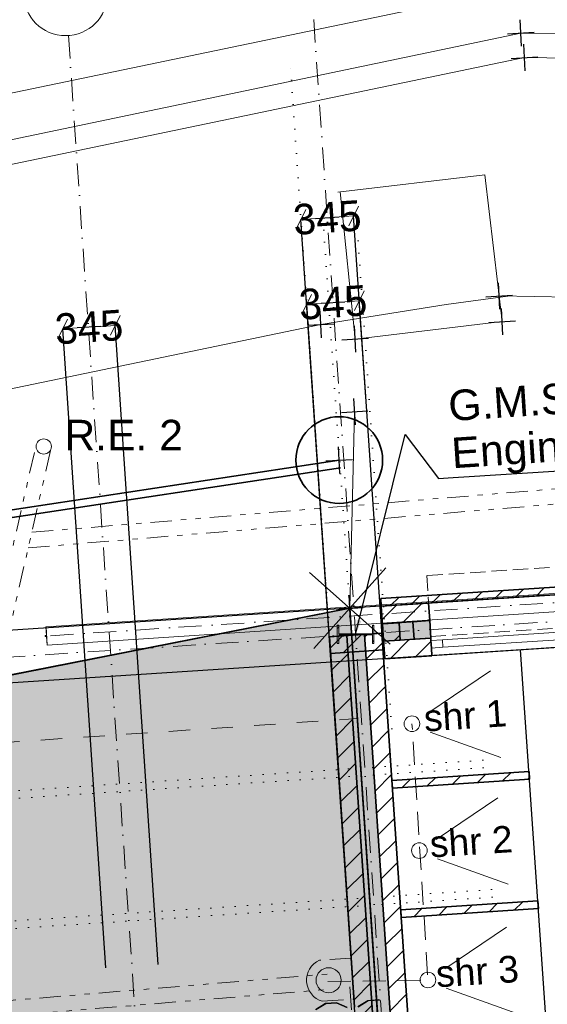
# Model space of a CAD drawing. Header units: millimetres. Extents: x -115474967 to 444143, y -74377 to 241828222.
# Tile 491 of 590: x 281954 to 285409, y 243706 to 250157. Entities that reach past the tile are written whole.
import ezdxf

# ---------------------------------------------------------------- set-up
doc = ezdxf.new("R2010")
doc.units = ezdxf.units.MM
doc.header["$MEASUREMENT"] = 0
for name, pattern in [('Dashed', [280, 140, -140]), ('Dense Dotted', [80, 0, -80]), ('Dot & Dashed', [280, 150, -60, 0, -70]), ('Hidden Line', [140, 100, -40]), ('Hidden Line copy', [230, 150, -80]), ('Triple Dashed', [390, 140, -60, 35, -60, 35, -60])]:
    doc.linetypes.add(name, pattern=pattern)
for name, color, linetype, lineweight in [('0_Pen_No__16', 9, 'Continuous', 20), ('0_Pen_No__2', 7, 'Continuous', 20), ('0_Pen_No__3', 7, 'Continuous', 15), ('A_BEAMS_Pen_No__69', 255, 'Continuous', 20), ('A_BEAMS_Pen_No__90', 255, 'Continuous', 20), ('A_COLUMNS_Pen_No__3', 7, 'Continuous', 15), ('A_SURVEY_Pen_No__1', 7, 'Continuous', 30), ('A_WALL LOAD_Pen_No__1', 7, 'Continuous', 30), ('A_WALL LOAD_Pen_No__3', 7, 'Continuous', 15), ('A_WALL LOAD_Pen_No__6', 7, 'Continuous', 5), ('B_CUT OUT_Pen_No__3', 30, 'Continuous', 15), ('BUILDING_Pen_No__161', 1, 'Continuous', 5), ('BUILDING_Pen_No__2', 7, 'Continuous', 20), ('C-GRID _Pen_No__5', 7, 'Continuous', 5), ('C_TEXT GA_Pen_No__6', 7, 'Continuous', 5), ('CABLE MANHOLE_Pen_No__15', 9, 'Continuous', 20), ('CABLE MANHOLE_Pen_No__9', 255, 'Continuous', 13), ('FENCE LINE_Pen_No__1', 7, 'Continuous', 30), ('FENCE LINE_Pen_No__15', 9, 'Continuous', 20), ('PALLISADE FENCE_Pen_No__1', 7, 'Continuous', 30), ('SEWER LINE_Pen_No__10', 9, 'Continuous', 20), ('SEWER LINE_Pen_No__6', 7, 'Continuous', 5), ('SPLITPOLE FENCE_Pen_No__2', 7, 'Continuous', 20)]:
    doc.layers.add(name, color=color, linetype=linetype, lineweight=lineweight)
for name, color, linetype, lineweight, true_color in [('0_Pen_No__7', 7, 'Continuous', 5, 0x3f3f3f), ('A_COLUMNS_Pen_No__7', 7, 'Continuous', 5, 0x3f3f3f), ('A_SURVEY_Pen_No__171', 7, 'Continuous', 0, 0xe1e1e1), ('A_WALL LOAD_Pen_No__7', 7, 'Continuous', 5, 0x3f3f3f), ('ROAD_Pen_No__7', 7, 'Continuous', 5, 0x3f3f3f), ('SEWER LINE_Pen_No__21', 7, 'Continuous', 0, 0x00ff4d)]:
    doc.layers.add(name, color=color, linetype=linetype, lineweight=lineweight, true_color=true_color)
for name, color, linetype in [('A_BEAMS', 7, 'Continuous'), ('A_COLUMNS', 7, 'Continuous'), ('C_DIMS - GA', 7, 'Continuous')]:
    doc.layers.add(name, color=color, linetype=linetype)
doc.styles.add('GENERATED_STYLE_1', font='GOTHIC.TTF')
doc.styles.add('GENERATED_STYLE_2', font='arial.ttf')
doc.dimstyles.new('GENERATED_STYLE__3', dxfattribs={"dimtxt": 200, "dimasz": 95, "dimexe": 0.18, "dimexo": 2517.243423, "dimgap": 0.09, "dimtad": 1, "dimdec": 0, "dimzin": 0, "dimdsep": 46, "dimtxsty": 'GENERATED_STYLE_1', "dimblk": 'ARROWHEAD_2', "dimblk1": 'ARROWHEAD_2', "dimblk2": 'ARROWHEAD_2', "dimcen": 0.09, "dimclrd": 7, "dimclre": 7, "dimclrt": 7, "dimadec": 0, "dimazin": 0, "dimtfac": 1, "dimtdec": 4, "dimtmove": 0, "dimatfit": 3, "dimfxl": 1, "dimtolj": 1, "dimtzin": 0, "dimarcsym": 0})
doc.dimstyles.new('GENERATED_STYLE__7', dxfattribs={"dimtxt": 200, "dimasz": 95, "dimexe": 0.18, "dimexo": 90000, "dimgap": 0.09, "dimtad": 1, "dimtih": 1, "dimtoh": 1, "dimdec": 0, "dimzin": 0, "dimdsep": 46, "dimtxsty": 'GENERATED_STYLE_1', "dimblk": 'ARROWHEAD_2', "dimblk1": 'ARROWHEAD_2', "dimblk2": 'ARROWHEAD_2', "dimcen": 0.09, "dimclrd": 7, "dimclre": 7, "dimclrt": 7, "dimadec": 0, "dimazin": 0, "dimtfac": 1, "dimtdec": 4, "dimtmove": 2, "dimatfit": 3, "dimfxl": 1, "dimtolj": 1, "dimtzin": 0, "dimarcsym": 0})
pattern_1 = [(45, (426418.63, 157469.93), (-76.89786, 76.89786), [])]
pattern_2 = [(45, (426418.63, 157469.93), (-127.27922, 127.27922), [])]

# ---------------------------------------------------------------- blocks, each defined once
blk = doc.blocks.new('IPE Beam 20[3]', base_point=(-128751.4, 89666.5))
at = {"layer": 'A_BEAMS_Pen_No__69', "color": 255, "linetype": 'Dot & Dashed', "lineweight": 20}
blk.add_line((-128741, 89667.2), (-144298.7, 88648.7), dxfattribs=at)
at = {"layer": 'A_BEAMS_Pen_No__90', "color": 255, "linetype": 'Continuous', "lineweight": 20}
for p, q in [((-128755.5, 89726.4), (-144292.2, 88709.3)), ((-128747.7, 89606.6), (-144284.4, 88589.5)), ((-144293.1, 88709.2), (-144292.2, 88709.3)), ((-144289.4, 88652.4), (-144293.1, 88709.2)), ((-144284.4, 88589.5), (-144292.2, 88709.3)), ((-144298.9, 88651.8), (-144289.4, 88652.4)), ((-144298.5, 88645.6), (-144298.9, 88651.8)), ((-144289, 88646.2), (-144298.5, 88645.6)), ((-144285.2, 88589.5), (-144289, 88646.2)), ((-144285.2, 88589.5), (-144284.4, 88589.5))]:
    blk.add_line(p, q, dxfattribs=at)
blk = doc.blocks.new('ARROWHEAD_2')
at = {"color": 0, "linetype": 'Continuous', "lineweight": 0}
for p, q in [((0, 0), (-1, 0)), ((-0.378, -0.655), (0.378, 0.655))]:
    blk.add_line(p, q, dxfattribs=at)
blk = doc.blocks.new('*D923')
at = {"layer": 'C_DIMS - GA', "color": 7, "linetype": 'Continuous', "lineweight": -2, "transparency": 16777216}
for p, q in [((282516.9, 243943.6), (282235.2, 248131.3)), ((282484.6, 248147.9), (282330, 248137.5)), ((282861.1, 243966.7), (282579.4, 248154.5))]:
    blk.add_line(p, q, dxfattribs=at)
at = {"layer": 'Defpoints', "color": 0, "linetype": 'Continuous', "transparency": 16777216}
for p in [(282235.2, 248131.1), (282685.8, 241432), (283030, 241455.1)]:
    blk.add_point(p, dxfattribs=at)
at = {"layer": 'C_DIMS - GA', "color": 7, "linetype": 'Continuous', "lineweight": -2, "transparency": 16777216, "xscale": 95, "yscale": 95, "zscale": 95}
for p, rotation in [((282235.2, 248131.1), 183.8481308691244), ((282579.4, 248154.3), 3.848130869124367)]:
    blk.add_blockref('ARROWHEAD_2', p, dxfattribs=dict(at, rotation=rotation))
at = {"layer": 'C_DIMS - GA', "color": 7, "linetype": 'Continuous', "lineweight": 5, "transparency": 16777216, "insert": (282407.3, 248142.7), "char_height": 200, "attachment_point": 5, "rotation": 3.84813, "style": 'GENERATED_STYLE_1'}
blk.add_mtext('\\A1;345', dxfattribs=at)
blk = doc.blocks.new('IPE Column 20[52]', base_point=(-35549.2, 77648.3))
at = {"layer": 'A_COLUMNS_Pen_No__7', "linetype": 'Continuous', "lineweight": 5, "true_color": 0x3f3f3f}
h = blk.add_hatch(dxfattribs=at)
h.set_pattern_fill('STEEL', color=250, style=0, pattern_type=2)
h.set_pattern_definition([(45, (0, 0), (-159.099, 159.099), []), (45, (-53.03, 53.03), (-159.099, 159.099), [])])
h.paths.add_polyline_path([(-35429, 77588.6), (-35429.4, 77708.6), (-35439.2, 77708.6), (-35439, 77651.7), (-35659.4, 77651), (-35659.6, 77707.9), (-35669.4, 77707.9), (-35669, 77587.9), (-35659.2, 77587.9), (-35659.4, 77644.8), (-35439, 77645.5), (-35438.8, 77588.6)])
at = {"layer": 'A_COLUMNS_Pen_No__3', "color": 7, "linetype": 'Continuous', "lineweight": 15}
for p, q in [((-35659.6, 77707.9), (-35669.4, 77707.9)), ((-35669.4, 77707.9), (-35669, 77587.9)), ((-35659.4, 77651), (-35659.6, 77707.9)), ((-35429.4, 77708.6), (-35439.2, 77708.6)), ((-35439.2, 77708.6), (-35439, 77651.7)), ((-35429, 77588.6), (-35429.4, 77708.6)), ((-35439, 77651.7), (-35659.4, 77651)), ((-35659.4, 77644.8), (-35439, 77645.5)), ((-35659.2, 77587.9), (-35659.4, 77644.8)), ((-35439, 77645.5), (-35438.8, 77588.6)), ((-35669, 77587.9), (-35659.2, 77587.9)), ((-35438.8, 77588.6), (-35429, 77588.6))]:
    blk.add_line(p, q, dxfattribs=at)
blk = doc.blocks.new('*D929')
at = {"layer": 'C_DIMS - GA', "color": 7, "linetype": 'Continuous', "lineweight": -2, "transparency": 16777216}
for p, q in [((285382.3, 246383.7), (281556.5, 246134)), ((281550.4, 246228.8), (281544.3, 246323.6)), ((281579.1, 245789.7), (281556.6, 246134)), ((285404.8, 246039.4), (281578.9, 245789.7)), ((281585.3, 245694.9), (281591.5, 245600.1))]:
    blk.add_line(p, q, dxfattribs=at)
at = {"layer": 'Defpoints', "color": 0, "linetype": 'Continuous', "transparency": 16777216}
for p in [(287894.2, 246547.6), (287916.7, 246203.3), (281556.6, 246134)]:
    blk.add_point(p, dxfattribs=at)
at = {"layer": 'C_DIMS - GA', "color": 7, "linetype": 'Continuous', "lineweight": -2, "transparency": 16777216, "xscale": 95, "yscale": 95, "zscale": 95}
for p, rotation in [((281556.6, 246134), 273.7341920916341), ((281579.1, 245789.7), 93.73419209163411)]:
    blk.add_blockref('ARROWHEAD_2', p, dxfattribs=dict(at, rotation=rotation))
at = {"layer": 'C_DIMS - GA', "color": 7, "linetype": 'Continuous', "lineweight": 5, "transparency": 16777216, "insert": (281562.2, 246048.2), "char_height": 200, "attachment_point": 5, "rotation": 273.73419, "style": 'GENERATED_STYLE_1'}
blk.add_mtext('\\A1;345', dxfattribs=at)
blk = doc.blocks.new('*D933')
at = {"layer": 'C_DIMS - GA', "color": 7, "linetype": 'Continuous', "lineweight": -2, "transparency": 16777216}
for p, q in [((284220.6, 247683.3), (284177.5, 248315.8)), ((284407.4, 239861.1), (283833.4, 248292.4)), ((283928.2, 248298.7), (284082.8, 248309.2))]:
    blk.add_line(p, q, dxfattribs=at)
at = {"layer": 'Defpoints', "color": 0, "linetype": 'Continuous', "transparency": 16777216}
for p in [(284177.5, 248315.7), (284391.6, 245171.9), (284578.4, 237349.7)]:
    blk.add_point(p, dxfattribs=at)
at = {"layer": 'C_DIMS - GA', "color": 7, "linetype": 'Continuous', "lineweight": -2, "transparency": 16777216, "xscale": 95, "yscale": 95, "zscale": 95}
for p, rotation in [((284177.5, 248315.7), 3.89486611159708), ((283833.4, 248292.2), 183.8948661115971)]:
    blk.add_blockref('ARROWHEAD_2', p, dxfattribs=dict(at, rotation=rotation))
at = {"layer": 'C_DIMS - GA', "color": 7, "linetype": 'Continuous', "lineweight": 5, "transparency": 16777216, "insert": (284005.5, 248303.9), "char_height": 200, "attachment_point": 5, "rotation": 3.89487, "style": 'GENERATED_STYLE_1'}
blk.add_mtext('\\A1;345', dxfattribs=at)
blk = doc.blocks.new('*D935')
at = {"layer": 'C_DIMS - GA', "color": 7, "linetype": 'Continuous', "lineweight": -2, "transparency": 16777216}
for p, q in [((284407.4, 239861.1), (283795.5, 248848.5)), ((283890.3, 248854.7), (284044.9, 248865.3)), ((284751.6, 239884.6), (284139.7, 248871.9))]:
    blk.add_line(p, q, dxfattribs=at)
at = {"layer": 'Defpoints', "color": 0, "linetype": 'Continuous', "transparency": 16777216}
for p in [(284139.7, 248871.7), (284578.4, 237349.7), (284922.6, 237373.1)]:
    blk.add_point(p, dxfattribs=at)
at = {"layer": 'C_DIMS - GA', "color": 7, "linetype": 'Continuous', "lineweight": -2, "transparency": 16777216, "xscale": 95, "yscale": 95, "zscale": 95}
for p, rotation in [((283795.5, 248848.3), 183.8948661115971), ((284139.7, 248871.7), 3.89486611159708)]:
    blk.add_blockref('ARROWHEAD_2', p, dxfattribs=dict(at, rotation=rotation))
at = {"layer": 'C_DIMS - GA', "color": 7, "linetype": 'Continuous', "lineweight": 5, "transparency": 16777216, "insert": (283967.6, 248860), "char_height": 200, "attachment_point": 5, "rotation": 3.89487, "style": 'GENERATED_STYLE_1'}
blk.add_mtext('\\A1;345', dxfattribs=at)
blk = doc.blocks.new('*D951')
at = {"layer": 'C_DIMS - GA', "color": 7, "linetype": 'Continuous', "lineweight": -2, "transparency": 16777216}
for p, q in [((285382.3, 246383.7), (280360.8, 246055.9)), ((280367.2, 245961.1), (280737.6, 240286.5)), ((281155.9, 233877.2), (280784.7, 239564.8)), ((280940.7, 233768), (281161.9, 233782.4))]:
    blk.add_line(p, q, dxfattribs=at)
at = {"layer": 'Defpoints', "color": 0, "linetype": 'Continuous', "transparency": 16777216}
for p in [(287894.2, 246547.6), (280361, 246055.9), (283452.6, 233931.9)]:
    blk.add_point(p, dxfattribs=at)
at = {"layer": 'C_DIMS - GA', "color": 7, "linetype": 'Continuous', "lineweight": -2, "transparency": 16777216, "xscale": 95, "yscale": 95, "zscale": 95}
for p, rotation in [((280361, 246055.9), 93.73419209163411), ((281162.1, 233782.4), 273.7341920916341)]:
    blk.add_blockref('ARROWHEAD_2', p, dxfattribs=dict(at, rotation=rotation))
at = {"layer": 'C_DIMS - GA', "color": 7, "linetype": 'Continuous', "lineweight": 5, "transparency": 16777216, "insert": (280761.1, 239925.7), "char_height": 200, "attachment_point": 5, "rotation": 273.73419, "style": 'GENERATED_STYLE_1'}
blk.add_mtext('\\A1;12300', dxfattribs=at)
blk = doc.blocks.new('*D960')
at = {"layer": 'C_DIMS - GA', "color": 7, "linetype": 'Continuous', "lineweight": -2, "transparency": 16777216}
for p, q in [((285382.3, 246383.7), (280880.3, 246089.8)), ((280874.3, 246184.6), (280868.1, 246279.4)), ((280903, 245745.6), (280880.5, 246089.8)), ((285404.8, 246039.4), (280902.8, 245745.6)), ((280909.1, 245650.8), (280915.3, 245556))]:
    blk.add_line(p, q, dxfattribs=at)
at = {"layer": 'Defpoints', "color": 0, "linetype": 'Continuous', "transparency": 16777216}
for p in [(287894.2, 246547.6), (287916.7, 246203.3), (280880.5, 246089.8)]:
    blk.add_point(p, dxfattribs=at)
at = {"layer": 'C_DIMS - GA', "color": 7, "linetype": 'Continuous', "lineweight": -2, "transparency": 16777216, "xscale": 95, "yscale": 95, "zscale": 95}
for p, rotation in [((280880.5, 246089.8), 273.7341920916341), ((280903, 245745.6), 93.73419209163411)]:
    blk.add_blockref('ARROWHEAD_2', p, dxfattribs=dict(at, rotation=rotation))
at = {"layer": 'C_DIMS - GA', "color": 7, "linetype": 'Continuous', "lineweight": 5, "transparency": 16777216, "insert": (280888.2, 245971.1), "char_height": 200, "attachment_point": 5, "rotation": 273.73419, "style": 'GENERATED_STYLE_1'}
blk.add_mtext('\\A1;345', dxfattribs=at)

msp = doc.modelspace()

# ---------------------------------------------------------------- hatches: boundary and pattern name
at = {"layer": '0_Pen_No__7', "linetype": 'Continuous', "lineweight": 5, "true_color": 0x000000}
h = msp.add_hatch(dxfattribs=at)
h.set_pattern_fill('ANSI31', color=18, scale=870, style=0)
h.set_pattern_definition(pattern_1)
h.paths.add_polyline_path([(284321.81436, 246314.11761), (284329.31435, 246199.36245), (284638.48273, 246219.56869), (284630.98274, 246334.32375)])
h = msp.add_hatch(dxfattribs=at)
h.set_pattern_fill('ANSI31', color=18, scale=870, style=0)
h.set_pattern_definition(pattern_1)
h.paths.add_polyline_path([(284325.82994, 246137.59512), (284211.09563, 246129.78319), (284399.81404, 243358.05593), (284514.54844, 243365.86785)])
h = msp.add_hatch(dxfattribs=at)
h.set_pattern_fill('ANSI31', color=18, scale=870, style=0)
h.set_pattern_definition(pattern_1)
h.paths.add_polyline_path([(284096.36129, 246121.9713), (283981.6269, 246114.15936), (284170.34529, 243342.43207), (284285.07969, 243350.24401)])
h = msp.add_hatch(dxfattribs=at)
h.set_pattern_fill('ANSI31', color=18, scale=870, style=0)
h.set_pattern_definition(pattern_1)
h.paths.add_polyline_path([(284336.81436, 246084.60731), (284344.31442, 245969.85209), (284653.48277, 245990.05832), (284645.98271, 246104.81354)])
h = msp.add_hatch(dxfattribs=at)
h.set_pattern_fill('ANSI31', color=18, scale=870, style=0)
h.set_pattern_definition(pattern_1)
h.paths.add_polyline_path([(285289.66313, 245230.62803), (284391.58381, 245171.86136), (284394.84862, 245121.96806), (285292.92795, 245180.73473)])
h = msp.add_hatch(dxfattribs=at)
h.set_pattern_fill('ANSI31', color=18, scale=870, style=0)
h.set_pattern_definition(pattern_1)
h.paths.add_polyline_path([(285347.40031, 244382.58872), (284449.32099, 244323.82205), (284452.5858, 244273.92875), (285350.66513, 244332.69542)])
at = {"layer": 'A_SURVEY_Pen_No__171', "linetype": 'Continuous', "lineweight": 0, "true_color": 0xdadada}
h = msp.add_hatch(dxfattribs=at)
h.set_pattern_fill('PATTERN__PAVING', color=254, style=0, pattern_type=2)
h.set_pattern_definition([(0, (426418.63, 157469.93), (0, 400), [300, -100]), (0, (426718.63, 157569.93), (0, 400), [300, -100]), (0, (426618.63, 157669.93), (0, 400), [300, -100]), (0, (426518.63, 157769.93), (0, 400), [300, -100]), (90, (426618.63, 157469.93), (-400, 0), [300, -100]), (90, (426518.63, 157569.93), (-400, 0), [300, -100]), (90, (426418.63, 157669.93), (-400, 0), [300, -100]), (90, (426718.63, 157769.93), (-400, 0), [300, -100])])
h.paths.add_polyline_path([(274322.98051, 244375.21841), (284115.61369, 246300.65971), (284785.88918, 236455.70513), (283289.02398, 236364.4322), (283301.70427, 236175.91624), (280857.38946, 236112.57811), (278437.71445, 236041.0463), (276980.44516, 236207.41591), (275922.74607, 239357.79277), (276575.32784, 239577.01794), (275842.87497, 241775.46185), (278674.9358, 240379.24739), (280388.07276, 240548.36975), (280253.59399, 242041.12579), (279065.36752, 241941.0965), (274426.98035, 243846.28358)])
h.paths.add_polyline_path([(279904.65045, 242112.72932), (279993.27261, 243158.98261), (278947.01916, 243247.60476), (278858.39703, 242201.35142)], flags=0)
at = {"layer": 'A_WALL LOAD_Pen_No__6', "linetype": 'Continuous', "lineweight": 5}
h = msp.add_hatch(dxfattribs=at)
h.set_pattern_fill('_WALL_EXTERNAL', style=0, pattern_type=2)
h.set_pattern_definition(pattern_2)
h.paths.add_polyline_path([(284438.48601, 246206.25034), (284446.28119, 246091.76168), (284336.81436, 246084.60726), (284329.31436, 246199.36244)])
h = msp.add_hatch(dxfattribs=at)
h.set_pattern_fill('_WALL_EXTERNAL', style=0, pattern_type=2)
h.set_pattern_definition(pattern_2)
h.paths.add_polyline_path([(284638.77437, 246219.88735), (284646.59642, 246105.00403), (284536.83798, 246097.53091), (284529.01593, 246212.41424)])
h = msp.add_hatch(dxfattribs=at)
h.set_pattern_fill('_WALL_EXTERNAL', style=0, pattern_type=2)
h.set_pattern_definition(pattern_2)
h.paths.add_polyline_path([(284333.3031, 246027.83668), (283989.10001, 246004.40095), (283981.62689, 246114.1594), (284325.82998, 246137.59512)])
at = {"layer": 'A_WALL LOAD_Pen_No__7', "linetype": 'Continuous', "lineweight": 5, "true_color": 0x9f07ff}
h = msp.add_hatch(dxfattribs=at)
h.set_pattern_fill('HATCH__BRICK', color=190, style=0, pattern_type=2)
h.set_pattern_definition([(45, (426418.63, 157469.93), (-63.63961, 63.63961), [])])
h.paths.add_polyline_path([(284321.81436, 246314.11761), (294122.69621, 246953.78572), (294119.43982, 247003.67956), (284318.55797, 246364.01146)])
for points in [[(284329.31436, 246199.36247), (284336.81433, 246084.60722), (284645.98275, 246104.81341), (284638.48267, 246219.56865)], [(284211.09566, 246129.78321), (284096.36126, 246121.97131), (284285.07973, 243350.24401), (284399.81413, 243358.05591)]]:
    msp.add_hatch(color=190, dxfattribs=at).paths.add_polyline_path(points)

# ---------------------------------------------------------------- linework, layer by layer
at = {"layer": '0_Pen_No__16', "color": 8, "linetype": 'Dense Dotted', "lineweight": 20}
for p, q in [((283989.10001, 246004.40095), (283723.74452, 249901.93359)), ((284170.48936, 245502.49616), (283931.53621, 248965.3487)), ((284390.37118, 245511.71239), (284151.41804, 248974.56493)), ((284986.3549, 245305.01285), (281522.67529, 245078.3637)), ((284989.61972, 245255.11955), (281525.9401, 245028.47041)), ((285044.09208, 244456.97354), (281580.41247, 244230.32439)), ((285047.3569, 244407.08024), (281583.67728, 244180.4311))]:
    msp.add_line(p, q, dxfattribs=at)
at = {"layer": '0_Pen_No__2', "color": 1, "linetype": 'Continuous', "lineweight": 25}
for p, q in [((286246.79256, 246094.1915), (285244.3365, 246029.37263)), ((285405.98891, 243534.43422), (285233.17524, 246027.94497))]:
    msp.add_line(p, q, dxfattribs=at)
at = {"layer": '0_Pen_No__3', "color": 30, "linetype": 'Continuous', "lineweight": 15}
for p, q in [((285037.28714, 245889.83444), (284632.52023, 245616.73795)), ((285105.01633, 245323.85257), (284640.82477, 245489.49735)), ((285085.66244, 245059.10906), (284680.89554, 244786.01257)), ((285153.39164, 244493.12719), (284689.20007, 244658.77197)), ((285142.0089, 244210.97874), (284737.242, 243937.88225)), ((285209.7381, 243644.99687), (284745.54653, 243810.64165))]:
    msp.add_line(p, q, dxfattribs=at)
for points in [[(284168.54492, 243690.98078), (284233.97552, 243731.46331), (284305.81321, 243736.29538), (284313.62018, 243732.81142), (284235.23517, 243727.53896), (284169.80459, 243687.0565)], [(283891.17166, 243672.32364), (283956.60235, 243712.80617), (284028.43995, 243717.63824), (284098.70271, 243686.28298)], [(284097.97989, 243682.22531), (284027.71716, 243713.58057), (283957.86199, 243708.88181), (283892.43133, 243668.39936)]]:
    msp.add_lwpolyline(points, dxfattribs=at)
for centre in [(284522.5749, 245543.71613), (284570.95021, 244712.99075), (284627.29667, 243864.86043)]:
    msp.add_circle(centre, 51.17084, dxfattribs=at)
at = {"layer": 'A_SURVEY_Pen_No__1', "color": 214, "linetype": 'Continuous', "lineweight": 35, "flags": 128}
msp.add_lwpolyline([(274322.98051, 244375.21841), (284115.61369, 246300.65971), (284785.88918, 236455.70513), (283289.02398, 236364.4322), (283301.70427, 236175.91624), (280857.38946, 236112.57811), (278437.71445, 236041.0463), (276980.44516, 236207.41591), (275922.74607, 239357.79277), (276575.32784, 239577.01794), (275842.87497, 241775.46185), (278674.9358, 240379.24739), (280388.07276, 240548.36975), (280253.59399, 242041.12579), (279065.36752, 241941.0965), (274426.98035, 243846.28358)], close=True, dxfattribs=at)
at = {"layer": 'A_SURVEY_Pen_No__1', "color": 214, "linetype": 'Continuous', "lineweight": 35}
msp.add_circle((284046.0634, 247271.27169), 284.0988, dxfattribs=at)
at = {"layer": 'A_WALL LOAD_Pen_No__1', "color": 214, "linetype": 'Continuous', "lineweight": 35}
for p, q in [((284638.48275, 246219.56862), (284630.98275, 246334.32379)), ((284638.48275, 246219.56862), (284630.98275, 246334.32379)), ((284638.48273, 246219.56863), (284329.31436, 246199.36239)), ((284645.98275, 246104.81344), (284638.48275, 246219.56862)), ((284645.98275, 246104.81344), (284638.48275, 246219.56862)), ((284211.09565, 246129.78321), (284399.81403, 243358.05591)), ((284096.36126, 246121.9713), (284285.07974, 243350.24401)), ((284645.98276, 246104.81348), (284336.81436, 246084.6073)), ((284646.96102, 246089.84538), (284645.98275, 246104.81344)), ((284646.96102, 246089.84538), (284645.98275, 246104.81344)), ((284650.22189, 246039.95182), (284646.96102, 246089.84538)), ((284650.22189, 246039.95182), (284646.96102, 246089.84538)), ((284650.22189, 246039.95182), (284646.96102, 246089.84538)), ((284653.48276, 245990.05827), (284650.22189, 246039.95182)), ((284653.48276, 245990.05827), (284650.22189, 246039.95182))]:
    msp.add_line(p, q, dxfattribs=at)
for points in [[(294119.43982, 247003.67956), (284318.55797, 246364.01146)], [(284321.81436, 246314.11761), (294122.69621, 246953.78572)], [(284318.55797, 246364.01146), (284321.81436, 246314.11761)], [(284630.9828, 246334.32379), (284321.81436, 246314.11761)], [(284321.81436, 246314.11761), (284344.31437, 245969.85209)], [(284325.82998, 246137.59512), (283981.6269, 246114.15939)], [(284507.07612, 243475.61413), (284325.82998, 246137.59512)], [(283981.6269, 246114.15939), (284146.90958, 243686.6352)], [(284344.31437, 245969.85209), (284653.4828, 245990.05827)], [(285289.66313, 245230.62803), (284391.58381, 245171.86136)], [(285292.92795, 245180.73473), (285289.66313, 245230.62803)], [(284391.58381, 245171.86136), (284394.84862, 245121.96806)], [(284394.84862, 245121.96806), (285292.92795, 245180.73473)], [(285347.40031, 244382.58872), (284449.32099, 244323.82205)], [(285350.66513, 244332.69542), (285347.40031, 244382.58872)], [(284449.32099, 244323.82205), (284452.5858, 244273.92875)], [(284452.5858, 244273.92875), (285350.66513, 244332.69542)]]:
    msp.add_lwpolyline(points, dxfattribs=at)
at = {"layer": 'A_WALL LOAD_Pen_No__1', "color": 214, "linetype": 'Continuous', "lineweight": 35, "flags": 128}
for points in [[(284438.48601, 246206.25034), (284446.28119, 246091.76168), (284336.81436, 246084.60726), (284329.31436, 246199.36244)], [(284638.77437, 246219.88735), (284646.59642, 246105.00403), (284536.83798, 246097.53091), (284529.01593, 246212.41424)], [(284333.3031, 246027.83668), (283989.10001, 246004.40095), (283981.62689, 246114.1594), (284325.82998, 246137.59512)]]:
    msp.add_lwpolyline(points, close=True, dxfattribs=at)
at = {"layer": 'A_WALL LOAD_Pen_No__3', "color": 30, "linetype": 'Continuous', "lineweight": 15}
for p, q in [((284630.98275, 246334.32379), (289066.51969, 246624.21519)), ((284653.48276, 245990.05827), (289089.0197, 246279.94967))]:
    msp.add_line(p, q, dxfattribs=at)
at = {"layer": 'A_WALL LOAD_Pen_No__6', "color": 7, "linetype": 'Continuous', "lineweight": 5}
for p, q in [((284646.96102, 246089.84538), (284721.80135, 246094.73668)), ((284721.80135, 246094.73668), (284725.06222, 246044.84313)), ((284725.06222, 246044.84313), (284650.22189, 246039.95182))]:
    msp.add_line(p, q, dxfattribs=at)
at = {"layer": 'A_WALL LOAD_Pen_No__7', "color": 190, "linetype": 'Continuous', "lineweight": 5, "true_color": 0x9f07ff}
for p, q in [((284721.80135, 246094.73668), (285681.00492, 246157.42692)), ((285684.26579, 246107.53337), (284725.06222, 246044.84313))]:
    msp.add_line(p, q, dxfattribs=at)
at = {"layer": 'B_CUT OUT_Pen_No__3', "color": 30, "linetype": 'Hidden Line', "lineweight": 15}
for points in [[(289055.8274, 246804.09853), (284619.27814, 246515.02759)], [(284619.27814, 246515.02759), (284645.28567, 246115.87398)], [(284645.28567, 246115.87398), (289081.83494, 246404.94491)]]:
    msp.add_lwpolyline(points, dxfattribs=at)
at = {"layer": 'BUILDING_Pen_No__161', "color": 1, "linetype": 'Dashed', "lineweight": 5}
msp.add_line((279857.68375, 245284.80828), (284164.81123, 245578.05105), dxfattribs=at)
at = {"layer": 'BUILDING_Pen_No__2', "color": 1, "linetype": 'Continuous', "lineweight": 25}
for p, q in [((297665.22329, 247184.99366), (284115.61376, 246300.65964)), ((284115.61376, 246300.65964), (284886.95755, 234971.22088))]:
    msp.add_line(p, q, dxfattribs=at)
at = {"layer": 'C-GRID _Pen_No__5', "color": 4, "linetype": 'Dot & Dashed', "lineweight": 5}
for p, q in [((283879.15716, 250158.37399), (285115.56943, 231998.04468)), ((282272.9971, 250053.27339), (283509.40937, 231892.94408)), ((282272.9971, 250053.27339), (282272.99723, 250053.2714)), ((279604.23282, 245831.93511), (299030.05356, 247099.73617))]:
    msp.add_line(p, q, dxfattribs=at)
at = {"layer": 'C-GRID _Pen_No__5', "color": 4, "linetype": 'Continuous', "lineweight": 5}
msp.add_circle((282254.31761, 250327.63625), 275, dxfattribs=at)
at = {"layer": 'CABLE MANHOLE_Pen_No__15', "color": 7, "linetype": 'Continuous', "lineweight": 20}
for p, q in [((284998.81955, 249140.94215), (284036.7679, 249026.80794)), ((285112.97754, 248178.69013), (284998.81955, 249140.94215)), ((284150.92589, 248064.55592), (284051.71008, 249028.46266)), ((285112.97754, 248178.69013), (284150.92589, 248064.55592))]:
    msp.add_line(p, q, dxfattribs=at)
at = {"layer": 'CABLE MANHOLE_Pen_No__9', "color": 255, "linetype": 'Continuous', "lineweight": 13}
msp.add_line((284147.10628, 247588.56074), (284115.61376, 246300.65964), dxfattribs=at)
at = {"layer": 'FENCE LINE_Pen_No__1', "color": 214, "linetype": 'Continuous', "lineweight": 35}
msp.add_line((263351.89734, 242218.06866), (284115.61376, 246300.65964), dxfattribs=at)
at = {"layer": 'FENCE LINE_Pen_No__15', "color": 7, "linetype": 'Continuous', "lineweight": 20}
for p, q in [((284379.48449, 246065.34658), (283851.74303, 246535.97271)), ((284350.92683, 246564.53037), (283880.3007, 246036.78892))]:
    msp.add_line(p, q, dxfattribs=at)
at = {"layer": 'PALLISADE FENCE_Pen_No__1', "color": 214, "linetype": 'Continuous', "lineweight": 35}
for p, q in [((284046.0634, 247271.27169), (274359.30523, 245799.60694)), ((284053.5735, 247221.83892), (274367.91061, 245750.34057))]:
    msp.add_line(p, q, dxfattribs=at)
at = {"layer": 'ROAD_Pen_No__7', "color": 190, "linetype": 'Continuous', "lineweight": 5, "true_color": 0x9f07ff}
for p, q in [((285171.45297, 250360.59173), (276096.83828, 248466.19969)), ((285235.16815, 250069.75608), (276124.29924, 248161.27036)), ((292354.93204, 249962.22822), (285235.16815, 250069.75608)), ((285259.39635, 249908.87726), (276193.48139, 248019.9911)), ((292352.34595, 249814.83991), (285259.39635, 249908.87726)), ((284747.48307, 248291.44191), (285149.99675, 248345.98137)), ((291552.4966, 248248.5995), (285093.34138, 248346.8431)), ((283926.11493, 248159.87136), (284747.48307, 248291.44191)), ((283926.11493, 248159.87136), (276329.81066, 246582.4309))]:
    msp.add_line(p, q, dxfattribs=at)
at = {"layer": 'SEWER LINE_Pen_No__10', "color": 25, "linetype": 'Triple Dashed', "lineweight": 20, "true_color": 0x996633}
for p, q in [((282032.57273, 246798.38288), (295439.05058, 247912.4828)), ((282009.1879, 246696.06488), (295440.82934, 247812.49862)), ((281062.53938, 243002.92023), (282055.87888, 247349.17879)), ((281168.15931, 243016.22762), (282163.61476, 247371.74431)), ((284124.99887, 244008.45516), (283916.50659, 243994.26035)), ((281305.94534, 243682.40809), (283974.33105, 243904.15671)), ((281282.60376, 243580.27932), (283982.5977, 243804.70196)), ((283934.80757, 243725.45702), (284143.29984, 243739.65183))]:
    msp.add_line(p, q, dxfattribs=at)
at = {"layer": 'SEWER LINE_Pen_No__10', "color": 25, "linetype": 'Hidden Line copy', "lineweight": 20, "true_color": 0x996633, "flags": 128}
for points in [[(283971.09983, 243854.63613), (284627.29667, 243864.86043), (284522.5749, 245543.71613)], [(284114.82102, 243819.19823), (284392.2591, 240321.52157), (295923.32116, 240972.65127)]]:
    msp.add_lwpolyline(points, dxfattribs=at)
at = {"layer": 'SEWER LINE_Pen_No__10', "color": 25, "linetype": 'Continuous', "lineweight": 20, "true_color": 0x996633}
for centre, radius in [((282110.72209, 247360.66582), 50), ((283976.70973, 243863.33451), 82.22967)]:
    msp.add_circle(centre, radius, dxfattribs=at)
msp.add_arc((283976.07939, 243863.2916), 143.88097, 114.459015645, 253.330716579, dxfattribs=at)
at = {"layer": 'SEWER LINE_Pen_No__21', "color": 100, "linetype": 'Dashed', "lineweight": 0, "true_color": 0x00ff4d}
msp.add_line((284321.81436, 246314.11761), (297607.9261, 247180.15679), dxfattribs=at)
at = {"layer": 'SPLITPOLE FENCE_Pen_No__2', "color": 1, "linetype": 'Continuous', "lineweight": 25}
for p, q in [((285240.13455, 249982.94421), (285230.20176, 250156.56796)), ((285148.35627, 250064.78969), (285321.98003, 250074.72248)), ((285264.36275, 249822.06539), (285254.42995, 249995.68914)), ((285172.58447, 249903.91087), (285346.20823, 249913.84366)), ((285098.30777, 248260.03122), (285088.37498, 248433.65497)), ((285006.5295, 248341.8767), (285180.15325, 248351.80949)), ((285117.94394, 248091.87825), (285108.01115, 248265.50201)), ((283931.08133, 248073.05948), (283921.14854, 248246.68324)), ((283839.30306, 248154.90496), (284012.92681, 248164.83775)), ((284155.89229, 247977.74404), (284145.95949, 248151.36779)), ((285026.16566, 248173.72373), (285199.78942, 248183.65652)), ((284064.11401, 248059.58952), (284237.73777, 248069.52231)), ((284152.07267, 247501.74886), (284142.13988, 247675.37261)), ((284060.2944, 247583.59434), (284233.91816, 247593.52713)), ((284051.0298, 247184.45981), (284041.09701, 247358.08357)), ((283959.25152, 247266.3053), (284132.87528, 247276.23809)), ((284120.58016, 246213.84777), (284110.64737, 246387.47152)), ((284028.80189, 246295.69325), (284202.42564, 246305.62604))]:
    msp.add_line(p, q, dxfattribs=at)

# ---------------------------------------------------------------- block references
at = {"layer": 'A_BEAMS', "color": 5, "linetype": 'Continuous', "lineweight": 5}
msp.add_blockref('IPE Beam 20[3]', (297667.19798, 247136.41816), dxfattribs=at)
at = {"layer": 'A_COLUMNS', "color": 5, "linetype": 'Continuous', "lineweight": 5}
msp.add_blockref('IPE Column 20[52]', (284153.43531, 246129.33853), dxfattribs=at)

# ---------------------------------------------------------------- texts
at = {"layer": 'C_TEXT GA_Pen_No__6', "color": 7, "linetype": 'Continuous', "lineweight": 5, "insert": (284773.00154, 247442.0512), "char_height": 200, "attachment_point": 4, "rotation": 3.734192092, "line_spacing_factor": 0.930574, "style": 'GENERATED_STYLE_2'}
msp.add_mtext('\\A1;{\\pql;\\fArial|b0|i0|c0|p34;G.M.S Col. to \\P\\pql;\\fArial|b0|i0|c0|p34;Engineers detail}', dxfattribs=at)
at = {"layer": 'SEWER LINE_Pen_No__6', "color": 7, "linetype": 'Continuous', "lineweight": 5, "insert": (282634.30093, 247435.36174), "char_height": 200, "width": 749.8825903, "attachment_point": 5, "line_spacing_factor": 0.9406, "style": 'GENERATED_STYLE_2'}
msp.add_mtext('\\A1;{\\pqc;\\fArial|b0|i0|c0|p34;R.E. 2}', dxfattribs=at)
at = {"layer": 'SEWER LINE_Pen_No__6', "color": 7, "linetype": 'Continuous', "lineweight": 5, "char_height": 175, "attachment_point": 5, "rotation": 3.734192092, "style": 'GENERATED_STYLE_2'}
for s, insert in [('\\A1;{\\pqc;\\fArial|b0|i0|c0|p34;sh\\fArial|b0|i0|c0|p34;r 1}', (284871.81731, 245596.59972)), ('\\A1;{\\pqc;\\fArial|b0|i0|c0|p34;sh\\fArial|b0|i0|c0|p34;r 2}', (284910.57731, 244771.56557)), ('\\A1;{\\pqc;\\fArial|b0|i0|c0|p34;sh\\fArial|b0|i0|c0|p34;r 3}', (284950.87076, 243920.71338))]:
    msp.add_mtext(s, dxfattribs=dict(at, insert=insert))

# ---------------------------------------------------------------- dimensions: what is measured, and where the dimension line sits
at = {"layer": 'C_DIMS - GA', "color": 7, "linetype": 'Continuous', "lineweight": 5}
for base, p1, p2, angle, picture, middle, turn in [((284139.71443, 248871.73047), (284578.37237, 237349.69159), (284922.57546, 237373.12731), 3.894866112, '*D935', (283967.61284, 248860.01325), 3.894866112), ((284177.54476, 248315.65051), (284578.37237, 237349.69159), (284391.58381, 245171.86136), 3.894866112, '*D933', (284005.45778, 248303.93429), 3.894866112), ((282235.19742, 248131.14495), (283030.02938, 241455.14827), (282685.8072, 241431.9946), 183.848130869, '*D923', (282407.30851, 248142.72178), 3.848130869), ((280361.02615, 246055.93341), (283452.64324, 233931.92877), (287894.18154, 246547.59521), 93.734192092, '*D951', (280761.12595, 239925.67485), 273.734192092), ((280880.49228, 246089.83709), (287916.68155, 246203.32969), (287894.18154, 246547.59521), 93.734192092, '*D960', (280888.24012, 245971.12607), 273.734192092), ((281556.63519, 246133.96649), (287916.68155, 246203.32969), (287894.18154, 246547.59521), 93.734192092, '*D929', (281562.23453, 246048.17443), 273.734192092)]:
    dim = msp.add_linear_dim(base=base, p1=p1, p2=p2, angle=angle, dimstyle='GENERATED_STYLE__3', dxfattribs=at)
    dim.commit()
    dim.dimension.update_dxf_attribs({"geometry": picture, "text_midpoint": middle, "dimtype": 160, "text_rotation": turn})

# ---------------------------------------------------------------- leaders
at = {"layer": 'C_TEXT GA_Pen_No__6', "color": 7, "linetype": 'Continuous', "lineweight": 5, "annotation_type": 0, "has_hookline": 1, "hookline_direction": 0, "text_width": 1961.93724, "horizontal_direction": (0.997877, 0.065128, 0)}
msp.add_leader([(284153.43531, 246129.33853), (284478.75249, 247440.25474), (284696.75119, 247150.29352), (284791.5495, 247156.48066)], dimstyle='GENERATED_STYLE__7', dxfattribs=at)

doc.saveas('drawing.dxf')
